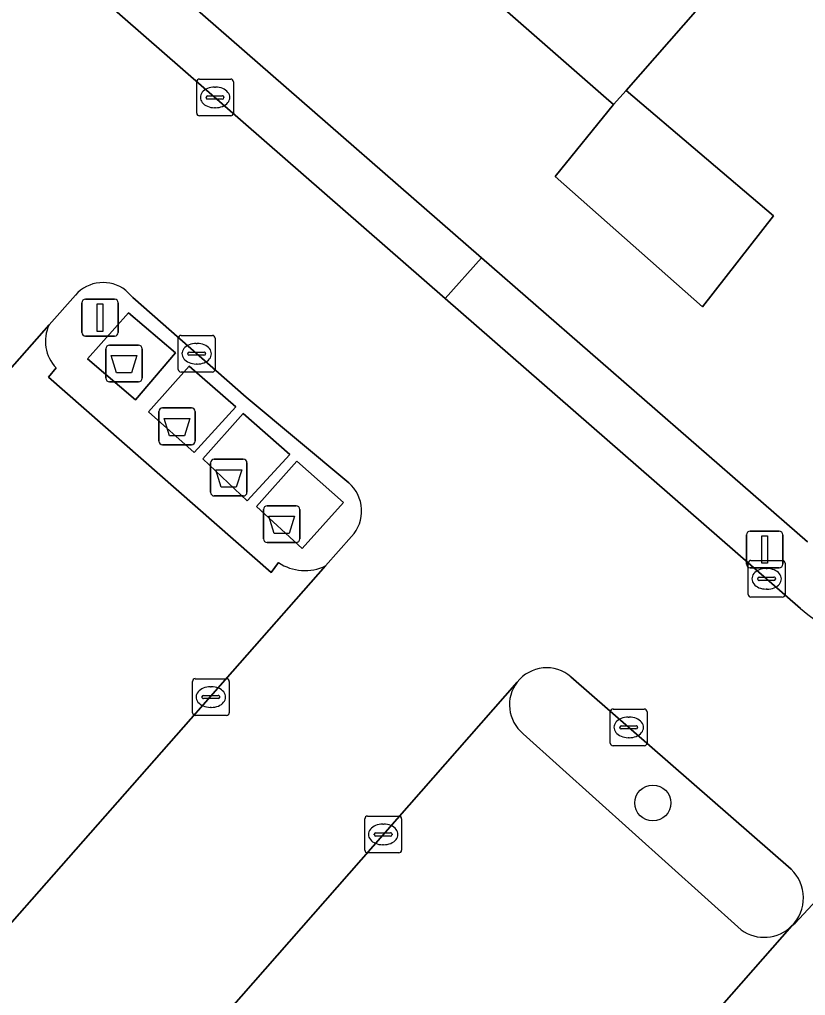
# Model space of a CAD drawing. Extents: x 158472 to 159562, y 388525 to 389606.
# Drawn here: x 158710.83 to 158732.21, y 388769.33 to 388795.87 of the extents above; entities that cross this region are included whole.
import ezdxf

# ---------------------------------------------------------------- set-up
doc = ezdxf.new("R2010")
doc.units = 0
for name, color, linetype in [('IMGEO_Afval_apart_plaats', 7, 'Continuous'), ('IMGEO_Boom', 7, 'Continuous'), ('IMGEO_Erf', 7, 'Continuous'), ('IMGEO_Kolk', 7, 'Continuous'), ('IMGEO_Lichtmast', 7, 'Continuous'), ('IMGEO_Pand', 7, 'Continuous'), ('IMGEO_Parkeervlak_open', 7, 'Continuous'), ('IMGEO_Rijbaan_lokaal_open', 7, 'Continuous'), ('IMGEO_Verkeerseiland_open', 7, 'Continuous'), ('IMGEO_Voetpad_gesloten', 7, 'Continuous'), ('IMGEO_Voetpad_open', 7, 'Continuous')]:
    doc.layers.add(name, color=color, linetype=linetype)

msp = doc.modelspace()

# ---------------------------------------------------------------- linework, layer by layer
at = {"layer": 'IMGEO_Afval_apart_plaats'}
for p, q in [((158713.281, 388787.018), (158714.071, 388787.018)), ((158714.071, 388787.018), (158713.281, 388787.018)), ((158713.181, 388786.118), (158713.181, 388786.918)), ((158713.181, 388786.918), (158713.181, 388786.118)), ((158714.171, 388786.918), (158714.171, 388786.118)), ((158714.171, 388786.118), (158714.171, 388786.918)), ((158714.071, 388786.018), (158713.281, 388786.018)), ((158713.281, 388786.018), (158714.071, 388786.018)), ((158714.623, 388784.41), (158714.623, 388785.21)), ((158714.623, 388785.21), (158714.623, 388784.41)), ((158714.723, 388785.31), (158715.513, 388785.31)), ((158715.513, 388785.31), (158714.723, 388785.31)), ((158715.613, 388785.21), (158715.613, 388784.41)), ((158715.613, 388784.41), (158715.613, 388785.21)), ((158715.513, 388784.31), (158714.723, 388784.31)), ((158714.723, 388784.31), (158715.513, 388784.31)), ((158716.031, 388783.015), (158716.031, 388783.815)), ((158716.031, 388783.815), (158716.031, 388783.015)), ((158716.131, 388783.915), (158716.921, 388783.915)), ((158716.921, 388783.915), (158716.131, 388783.915)), ((158717.021, 388783.815), (158717.021, 388783.015)), ((158717.021, 388783.015), (158717.021, 388783.815)), ((158716.921, 388782.915), (158716.131, 388782.915)), ((158716.131, 388782.915), (158716.921, 388782.915)), ((158717.469, 388781.748), (158717.469, 388782.548)), ((158717.469, 388782.548), (158717.469, 388781.748)), ((158717.569, 388782.648), (158718.359, 388782.648)), ((158718.359, 388782.648), (158717.569, 388782.648)), ((158718.459, 388782.548), (158718.459, 388781.748)), ((158718.459, 388781.748), (158718.459, 388782.548)), ((158718.359, 388781.648), (158717.569, 388781.648)), ((158717.569, 388781.648), (158718.359, 388781.648))]:
    msp.add_line(p, q, dxfattribs=at)
for points in [[(158713.324, 388786.732), (158714.028, 388786.732), (158713.879, 388786.262), (158713.473, 388786.262), (158713.324, 388786.732)], [(158714.766, 388785.024), (158715.47, 388785.024), (158715.321, 388784.554), (158714.915, 388784.554), (158714.766, 388785.024)], [(158716.174, 388783.629), (158716.878, 388783.629), (158716.729, 388783.159), (158716.323, 388783.159), (158716.174, 388783.629)], [(158717.612, 388782.362), (158718.316, 388782.362), (158718.167, 388781.892), (158717.761, 388781.892), (158717.612, 388782.362)]]:
    msp.add_lwpolyline(points, dxfattribs=at)
for centre, start, end in [((158713.281, 388786.918), 90, 180), ((158713.281, 388786.918), 90, 180), ((158714.071, 388786.918), 0, 90), ((158714.071, 388786.918), 360, 90), ((158713.281, 388786.118), 180, 270), ((158713.281, 388786.118), 180, 270), ((158714.071, 388786.118), 270, 0), ((158714.071, 388786.118), 270, 0), ((158714.723, 388785.21), 90, 180), ((158714.723, 388785.21), 90, 180), ((158715.513, 388785.21), 0, 90), ((158715.513, 388785.21), 360, 90), ((158714.723, 388784.41), 180, 270), ((158714.723, 388784.41), 180, 270), ((158715.513, 388784.41), 270, 0), ((158715.513, 388784.41), 270, 0), ((158716.131, 388783.815), 90, 180), ((158716.131, 388783.815), 90, 180), ((158716.921, 388783.815), 0, 90), ((158716.921, 388783.815), 360, 90), ((158716.131, 388783.015), 180, 270), ((158716.131, 388783.015), 180, 270), ((158716.921, 388783.015), 270, 0), ((158716.921, 388783.015), 270, 0), ((158717.569, 388782.548), 90, 180), ((158717.569, 388782.548), 90, 180), ((158718.359, 388782.548), 0, 90), ((158718.359, 388782.548), 360, 90), ((158717.569, 388781.748), 180, 270), ((158717.569, 388781.748), 180, 270), ((158718.359, 388781.748), 270, 0), ((158718.359, 388781.748), 270, 0)]:
    msp.add_arc(centre, 0.1, start, end, dxfattribs=at)
at = {"layer": 'IMGEO_Boom'}
msp.add_circle((158728.062, 388774.565), 0.489, dxfattribs=at)
at = {"layer": 'IMGEO_Erf'}
for points in [[(158755.409, 388834.448), (158755.525, 388834.58), (158744.162, 388844.524), (158717.279, 388843.045), (158714.843, 388878.448), (158710.585, 388882.112), (158711.768, 388864.623), (158712.592, 388851.925), (158713.284, 388842.825), (158695.563, 388822.552), (158691.151, 388817.503), (158723.402, 388789.393), (158732.269, 388781.671)], [(158739.458, 388782.374), (158743.881, 388787.434), (158750.795, 388795.344), (158772.286, 388819.929), (158768.141, 388823.539), (158746.61, 388798.883), (158746.441, 388798.69), (158748.638, 388796.764), (158745.763, 388793.485), (158743.368, 388795.584), (158746.243, 388798.864), (158737.995, 388806.093), (158727.335, 388793.947), (158731.344, 388790.539), (158729.417, 388788.062), (158725.407, 388791.603), (158726.994, 388793.559), (158726.792, 388793.735), (158698.095, 388818.851), (158709.148, 388831.481), (158733.85, 388809.893), (158755.409, 388834.448)]]:
    msp.add_lwpolyline(points, dxfattribs=at)
at = {"layer": 'IMGEO_Kolk'}
for p, q in [((158715.652, 388793.329), (158715.652, 388794.181)), ((158715.727, 388794.255), (158716.579, 388794.255)), ((158716.653, 388794.181), (158716.653, 388793.329)), ((158716.14, 388794.035), (158716.165, 388794.035)), ((158715.911, 388793.749), (158715.911, 388793.761)), ((158716.349, 388793.712), (158715.951, 388793.712)), ((158715.954, 388793.798), (158716.352, 388793.798)), ((158716.395, 388793.761), (158716.395, 388793.749)), ((158716.163, 388793.475), (158716.138, 388793.475)), ((158716.579, 388793.255), (158715.727, 388793.255)), ((158715.227, 388787.284), (158716.079, 388787.284)), ((158715.152, 388786.358), (158715.152, 388787.21)), ((158715.64, 388787.064), (158715.665, 388787.064)), ((158716.153, 388787.21), (158716.153, 388786.358)), ((158715.411, 388786.778), (158715.411, 388786.79)), ((158715.849, 388786.741), (158715.451, 388786.741)), ((158715.454, 388786.827), (158715.852, 388786.827)), ((158715.895, 388786.79), (158715.895, 388786.778)), ((158715.663, 388786.504), (158715.638, 388786.504)), ((158716.079, 388786.284), (158715.227, 388786.284)), ((158730.732, 388781.162), (158731.584, 388781.162)), ((158730.657, 388780.236), (158730.657, 388781.088)), ((158731.145, 388780.942), (158731.17, 388780.942)), ((158731.658, 388781.088), (158731.658, 388780.236)), ((158730.916, 388780.656), (158730.916, 388780.668)), ((158730.959, 388780.705), (158731.357, 388780.705)), ((158731.4, 388780.668), (158731.4, 388780.656)), ((158731.354, 388780.619), (158730.956, 388780.619)), ((158731.168, 388780.382), (158731.143, 388780.382)), ((158731.584, 388780.162), (158730.732, 388780.162)), ((158715.537, 388777.02), (158715.537, 388777.872)), ((158715.612, 388777.946), (158716.464, 388777.946)), ((158716.025, 388777.726), (158716.05, 388777.726)), ((158716.538, 388777.872), (158716.538, 388777.02)), ((158715.796, 388777.44), (158715.796, 388777.452)), ((158715.839, 388777.489), (158716.237, 388777.489)), ((158716.28, 388777.452), (158716.28, 388777.44)), ((158716.234, 388777.403), (158715.836, 388777.403)), ((158716.464, 388776.946), (158715.612, 388776.946)), ((158716.048, 388777.166), (158716.023, 388777.166)), ((158726.905, 388776.195), (158726.905, 388777.047)), ((158726.98, 388777.121), (158727.832, 388777.121)), ((158727.906, 388777.047), (158727.906, 388776.195)), ((158727.207, 388776.664), (158727.605, 388776.664)), ((158727.393, 388776.901), (158727.418, 388776.901)), ((158727.164, 388776.615), (158727.164, 388776.627)), ((158727.602, 388776.578), (158727.204, 388776.578)), ((158727.648, 388776.627), (158727.648, 388776.615)), ((158727.832, 388776.121), (158726.98, 388776.121)), ((158727.416, 388776.341), (158727.391, 388776.341)), ((158720.226, 388773.283), (158720.226, 388774.135)), ((158720.301, 388774.209), (158721.153, 388774.209)), ((158720.714, 388773.989), (158720.739, 388773.989)), ((158721.227, 388774.135), (158721.227, 388773.283)), ((158720.528, 388773.752), (158720.926, 388773.752)), ((158720.485, 388773.703), (158720.485, 388773.715)), ((158720.923, 388773.666), (158720.525, 388773.666)), ((158720.969, 388773.715), (158720.969, 388773.703)), ((158721.153, 388773.209), (158720.301, 388773.209)), ((158720.737, 388773.429), (158720.712, 388773.429))]:
    msp.add_line(p, q, dxfattribs=at)
for points in [[(158715.652, 388793.329), (158715.652, 388794.181)], [(158715.727, 388794.255), (158716.579, 388794.255)], [(158716.653, 388794.181), (158716.653, 388793.329)], [(158716.579, 388793.255), (158715.727, 388793.255)], [(158715.227, 388787.284), (158716.079, 388787.284)], [(158715.152, 388786.358), (158715.152, 388787.21)], [(158716.153, 388787.21), (158716.153, 388786.358)], [(158716.079, 388786.284), (158715.227, 388786.284)], [(158730.732, 388781.162), (158731.584, 388781.162)], [(158730.657, 388780.236), (158730.657, 388781.088)], [(158731.658, 388781.088), (158731.658, 388780.236)], [(158731.584, 388780.162), (158730.732, 388780.162)], [(158715.537, 388777.02), (158715.537, 388777.872)], [(158715.612, 388777.946), (158716.464, 388777.946)], [(158716.538, 388777.872), (158716.538, 388777.02)], [(158716.464, 388776.946), (158715.612, 388776.946)], [(158726.905, 388776.195), (158726.905, 388777.047)], [(158726.98, 388777.121), (158727.832, 388777.121)], [(158727.906, 388777.047), (158727.906, 388776.195)], [(158727.832, 388776.121), (158726.98, 388776.121)], [(158720.226, 388773.283), (158720.226, 388774.135)], [(158720.301, 388774.209), (158721.153, 388774.209)], [(158721.227, 388774.135), (158721.227, 388773.283)], [(158721.153, 388773.209), (158720.301, 388773.209)]]:
    msp.add_lwpolyline(points, dxfattribs=at)
for centre, radius, start, end in [((158715.729, 388794.179), 0.0765, 91.552, 178.448), ((158715.729, 388794.179), 0.0765, 91.552, 178.448), ((158716.577, 388794.179), 0.0765, 1.552, 88.448), ((158716.577, 388794.179), 0.0765, 1.552, 88.448), ((158715.951, 388793.758), 0.0403, 85.8775, 175.7526), ((158715.948, 388793.748), 0.0366, 178.938, 274.7102), ((158716.352, 388793.755), 0.043, 264.8664, 352.4533), ((158716.356, 388793.76), 0.0386, 1.7309, 96.639), ((158715.729, 388793.331), 0.0765, 181.552, 268.448), ((158715.729, 388793.331), 0.0765, 181.552, 268.448), ((158716.577, 388793.331), 0.0765, 271.552, 358.448), ((158716.577, 388793.331), 0.0765, 271.552, 358.448), ((158715.229, 388787.208), 0.0765, 91.552, 178.448), ((158715.229, 388787.208), 0.0765, 91.552, 178.448), ((158716.077, 388787.208), 0.0765, 1.552, 88.448), ((158716.077, 388787.208), 0.0765, 1.552, 88.448), ((158715.451, 388786.787), 0.0403, 85.8775, 175.7526), ((158715.448, 388786.777), 0.0366, 178.938, 274.7102), ((158715.852, 388786.784), 0.043, 264.8664, 352.4533), ((158715.856, 388786.789), 0.0386, 1.7309, 96.639), ((158715.229, 388786.36), 0.0765, 181.552, 268.448), ((158715.229, 388786.36), 0.0765, 181.552, 268.448), ((158716.077, 388786.36), 0.0765, 271.552, 358.448), ((158716.077, 388786.36), 0.0765, 271.552, 358.448), ((158730.734, 388781.086), 0.0765, 91.552, 178.448), ((158730.734, 388781.086), 0.0765, 91.552, 178.448), ((158731.582, 388781.086), 0.0765, 1.552, 88.448), ((158731.582, 388781.086), 0.0765, 1.552, 88.448), ((158730.956, 388780.665), 0.0403, 85.8775, 175.7526), ((158730.953, 388780.655), 0.0366, 178.938, 274.7102), ((158731.357, 388780.662), 0.043, 264.8664, 352.4533), ((158731.361, 388780.667), 0.0386, 1.7309, 96.639), ((158730.734, 388780.238), 0.0765, 181.552, 268.448), ((158730.734, 388780.238), 0.0765, 181.552, 268.448), ((158731.582, 388780.238), 0.0765, 271.552, 358.448), ((158731.582, 388780.238), 0.0765, 271.552, 358.448), ((158715.614, 388777.87), 0.0765, 91.552, 178.448), ((158715.614, 388777.87), 0.0765, 91.552, 178.448), ((158716.462, 388777.87), 0.0765, 1.552, 88.448), ((158716.462, 388777.87), 0.0765, 1.552, 88.448), ((158715.836, 388777.449), 0.0403, 85.8775, 175.7526), ((158715.833, 388777.439), 0.0366, 178.938, 274.7102), ((158716.237, 388777.446), 0.043, 264.8664, 352.4533), ((158716.241, 388777.451), 0.0386, 1.7309, 96.639), ((158715.614, 388777.022), 0.0765, 181.552, 268.448), ((158715.614, 388777.022), 0.0765, 181.552, 268.448), ((158716.462, 388777.022), 0.0765, 271.552, 358.448), ((158716.462, 388777.022), 0.0765, 271.552, 358.448), ((158726.982, 388777.045), 0.0765, 91.552, 178.448), ((158726.982, 388777.045), 0.0765, 91.552, 178.448), ((158727.83, 388777.045), 0.0765, 1.552, 88.448), ((158727.83, 388777.045), 0.0765, 1.552, 88.448), ((158727.204, 388776.624), 0.0403, 85.8775, 175.7526), ((158727.609, 388776.626), 0.0386, 1.7309, 96.639), ((158727.201, 388776.614), 0.0366, 178.938, 274.7102), ((158727.605, 388776.621), 0.043, 264.8664, 352.4533), ((158726.982, 388776.197), 0.0765, 181.552, 268.448), ((158726.982, 388776.197), 0.0765, 181.552, 268.448), ((158727.83, 388776.197), 0.0765, 271.552, 358.448), ((158727.83, 388776.197), 0.0765, 271.552, 358.448), ((158720.303, 388774.133), 0.0765, 91.552, 178.448), ((158720.303, 388774.133), 0.0765, 91.552, 178.448), ((158721.151, 388774.133), 0.0765, 1.552, 88.448), ((158721.151, 388774.133), 0.0765, 1.552, 88.448), ((158720.525, 388773.712), 0.0403, 85.8775, 175.7526), ((158720.93, 388773.714), 0.0386, 1.7309, 96.639), ((158720.522, 388773.702), 0.0366, 178.938, 274.7102), ((158720.926, 388773.709), 0.043, 264.8664, 352.4533), ((158720.303, 388773.285), 0.0765, 181.552, 268.448), ((158720.303, 388773.285), 0.0765, 181.552, 268.448), ((158721.151, 388773.285), 0.0765, 271.552, 358.448), ((158721.151, 388773.285), 0.0765, 271.552, 358.448)]:
    msp.add_arc(centre, radius, start, end, dxfattribs=at)
for centre, major_axis, ratio, start_param, end_param in [((158716.139, 388793.755), (-0.387, 0.002), 0.722429, 4.712389, 7.853982), ((158716.164, 388793.755), (-0.39, 0.002), 0.717154, 1.570796, 4.712389), ((158715.639, 388786.784), (-0.387, 0.002), 0.722429, 4.712389, 7.853982), ((158715.664, 388786.784), (-0.39, 0.002), 0.717154, 1.570796, 4.712389), ((158731.144, 388780.662), (-0.387, 0.002), 0.722429, 4.712389, 7.853982), ((158731.169, 388780.662), (-0.39, 0.002), 0.717154, 1.570796, 4.712389), ((158716.024, 388777.446), (-0.387, 0.002), 0.722429, 4.712389, 7.853982), ((158716.049, 388777.446), (-0.39, 0.002), 0.717154, 1.570796, 4.712389), ((158727.392, 388776.621), (-0.387, 0.002), 0.722429, 4.712389, 7.853982), ((158727.417, 388776.621), (-0.39, 0.002), 0.717154, 1.570796, 4.712389), ((158720.713, 388773.709), (-0.387, 0.002), 0.722429, 4.712389, 7.853982), ((158720.738, 388773.709), (-0.39, 0.002), 0.717154, 1.570796, 4.712389)]:
    msp.add_ellipse(centre, major_axis=major_axis, ratio=ratio, start_param=start_param, end_param=end_param, dxfattribs=at)
at = {"layer": 'IMGEO_Lichtmast'}
for p, q in [((158712.529, 388787.366), (158712.529, 388788.166)), ((158712.529, 388788.166), (158712.529, 388787.366)), ((158712.629, 388788.266), (158713.419, 388788.266)), ((158713.419, 388788.266), (158712.629, 388788.266)), ((158713.519, 388788.166), (158713.519, 388787.366)), ((158713.519, 388787.366), (158713.519, 388788.166)), ((158713.419, 388787.266), (158712.629, 388787.266)), ((158712.629, 388787.266), (158713.419, 388787.266)), ((158730.71, 388781.959), (158731.5, 388781.959)), ((158731.5, 388781.959), (158730.71, 388781.959)), ((158730.61, 388781.059), (158730.61, 388781.859)), ((158730.61, 388781.859), (158730.61, 388781.059)), ((158731.6, 388781.859), (158731.6, 388781.059)), ((158731.6, 388781.059), (158731.6, 388781.859)), ((158731.5, 388780.959), (158730.71, 388780.959)), ((158730.71, 388780.959), (158731.5, 388780.959))]:
    msp.add_line(p, q, dxfattribs=at)
for points in [[(158712.949, 388788.141), (158713.099, 388788.141), (158713.099, 388787.391), (158712.949, 388787.391), (158712.949, 388788.141)], [(158731.03, 388781.834), (158731.18, 388781.834), (158731.18, 388781.084), (158731.03, 388781.084), (158731.03, 388781.834)]]:
    msp.add_lwpolyline(points, dxfattribs=at)
for centre, start, end in [((158712.629, 388788.166), 90, 180), ((158712.629, 388788.166), 90, 180), ((158713.419, 388788.166), 0, 90), ((158713.419, 388788.166), 360, 90), ((158712.629, 388787.366), 180, 270), ((158712.629, 388787.366), 180, 270), ((158713.419, 388787.366), 270, 0), ((158713.419, 388787.366), 270, 0), ((158730.71, 388781.859), 90, 180), ((158730.71, 388781.859), 90, 180), ((158731.5, 388781.859), 0, 90), ((158731.5, 388781.859), 360, 90), ((158730.71, 388781.059), 180, 270), ((158730.71, 388781.059), 180, 270), ((158731.5, 388781.059), 270, 0), ((158731.5, 388781.059), 270, 0)]:
    msp.add_arc(centre, 0.1, start, end, dxfattribs=at)
at = {"layer": 'IMGEO_Pand'}
for points in [[(158709.148, 388831.481), (158698.095, 388818.851), (158726.792, 388793.735), (158726.994, 388793.559), (158727.335, 388793.947), (158737.995, 388806.093), (158733.85, 388809.893)], [(158727.335, 388793.947), (158726.994, 388793.559), (158725.407, 388791.603), (158729.417, 388788.062), (158731.344, 388790.539)]]:
    msp.add_lwpolyline(points, close=True, dxfattribs=at)
at = {"layer": 'IMGEO_Parkeervlak_open'}
for points in [[(158711.638, 388787.571), (158696.814, 388770.761), (158700.24, 388766.047), (158702.831, 388762.483), (158719.16, 388781.012)], [(158717.877, 388781.102), (158717.677, 388780.835), (158711.618, 388786.146), (158711.832, 388786.398)], [(158724.375, 388777.855), (158706.468, 388757.48), (158711.905, 388750), (158712.481, 388749.198), (158713.19, 388750), (158731.844, 388771.223)], [(158730.466, 388771.111), (158724.534, 388776.45)]]:
    msp.add_lwpolyline(points, dxfattribs=at)
for centre, radius, start, end in [((158712.582, 388787.125), 1.044, 154.6975, 224.0845), ((158718.599, 388782.198), 1.312, 236.6399, 295.3349), ((158725.172, 388777.234), 1.011, 142.0812, 230.8319), ((158731.089, 388771.983), 1.071, 234.4607, 314.8325)]:
    msp.add_arc(centre, radius, start, end, dxfattribs=at)
at = {"layer": 'IMGEO_Rijbaan_lokaal_open'}
for points in [[(158732.078, 388779.858), (158722.415, 388788.289), (158702.136, 388805.983)], [(158707.784, 388792.295), (158693.219, 388775.707), (158693.274, 388775.631), (158695.007, 388773.247), (158696.814, 388770.761), (158711.638, 388787.571), (158712.353, 388788.381)], [(158713.723, 388788.507), (158713.911, 388788.316), (158717.001, 388785.6), (158719.789, 388783.273)], [(158719.867, 388781.814), (158719.16, 388781.012), (158702.831, 388762.483), (158704.66, 388759.967), (158706.468, 388757.48), (158724.375, 388777.855)], [(158739.534, 388779.487), (158731.932, 388771.294), (158731.844, 388771.223), (158713.19, 388750), (158712.481, 388749.198), (158713.422, 388747.889)], [(158731.844, 388771.223), (158731.932, 388771.294), (158739.534, 388779.487)], [(158725.835, 388777.996), (158731.824, 388772.762)]]:
    msp.add_lwpolyline(points, dxfattribs=at)
for centre, radius, start, end in [((158713.105, 388787.72), 1.001, 51.8237, 138.6859), ((158719.125, 388782.506), 1.015, 317.0147, 49.1057), ((158736.042, 388784.406), 6.033, 228.9304, 305.3724), ((158725.172, 388777.232), 1.011, 49.0373, 141.9952), ((158731.089, 388771.983), 1.071, 314.824, 46.665)]:
    msp.add_arc(centre, radius, start, end, dxfattribs=at)
at = {"layer": 'IMGEO_Verkeerseiland_open'}
for points in [[(158712.353, 388788.381), (158711.638, 388787.571)], [(158717.001, 388785.6), (158713.911, 388788.316), (158713.723, 388788.507)], [(158711.832, 388786.398), (158711.618, 388786.146), (158717.677, 388780.835), (158717.877, 388781.102)], [(158719.789, 388783.273), (158717.001, 388785.6)], [(158719.16, 388781.012), (158719.867, 388781.814)], [(158731.824, 388772.762), (158725.835, 388777.996)], [(158724.534, 388776.45), (158730.466, 388771.111)]]:
    msp.add_lwpolyline(points, dxfattribs=at)
for points in [[(158712.683, 388786.642), (158713.795, 388787.898), (158715.078, 388786.808), (158713.984, 388785.53)], [(158715.451, 388786.449), (158716.717, 388785.341), (158715.586, 388784.099), (158714.344, 388785.206)], [(158716.92, 388785.155), (158718.183, 388784.042), (158717.03, 388782.782), (158715.816, 388783.93)], [(158718.375, 388783.863), (158719.642, 388782.735), (158718.518, 388781.488), (158717.276, 388782.633)]]:
    msp.add_lwpolyline(points, close=True, dxfattribs=at)
for centre, radius, start, end in [((158713.105, 388787.72), 1.001, 51.8237, 138.6859), ((158712.582, 388787.125), 1.044, 154.6975, 224.0845), ((158719.125, 388782.506), 1.015, 317.0147, 49.1057), ((158718.599, 388782.198), 1.312, 236.6399, 295.3349), ((158725.172, 388777.232), 1.011, 49.0373, 141.9952), ((158725.172, 388777.234), 1.011, 142.0812, 230.8319), ((158731.089, 388771.983), 1.071, 314.824, 46.665), ((158731.089, 388771.983), 1.071, 234.4607, 314.8325)]:
    msp.add_arc(centre, radius, start, end, dxfattribs=at)
at = {"layer": 'IMGEO_Voetpad_gesloten'}
for points in [[(158712.683, 388786.642), (158713.984, 388785.53), (158715.078, 388786.808), (158713.795, 388787.898)], [(158715.451, 388786.449), (158714.344, 388785.206), (158715.586, 388784.099), (158716.717, 388785.341)], [(158716.92, 388785.155), (158715.816, 388783.93), (158717.03, 388782.782), (158718.183, 388784.042)], [(158718.375, 388783.863), (158717.276, 388782.633), (158718.518, 388781.488), (158719.642, 388782.735)]]:
    msp.add_lwpolyline(points, close=True, dxfattribs=at)
at = {"layer": 'IMGEO_Voetpad_open'}
for points in [[(158702.136, 388805.983), (158722.415, 388788.289), (158723.402, 388789.393), (158691.151, 388817.503)], [(158723.402, 388789.393), (158722.415, 388788.289), (158732.078, 388779.858)], [(158732.269, 388781.671), (158723.402, 388789.393)]]:
    msp.add_lwpolyline(points, dxfattribs=at)
msp.add_arc((158736.042, 388784.406), 6.033, 228.9304, 305.3724, dxfattribs=at)

doc.saveas('drawing.dxf')
